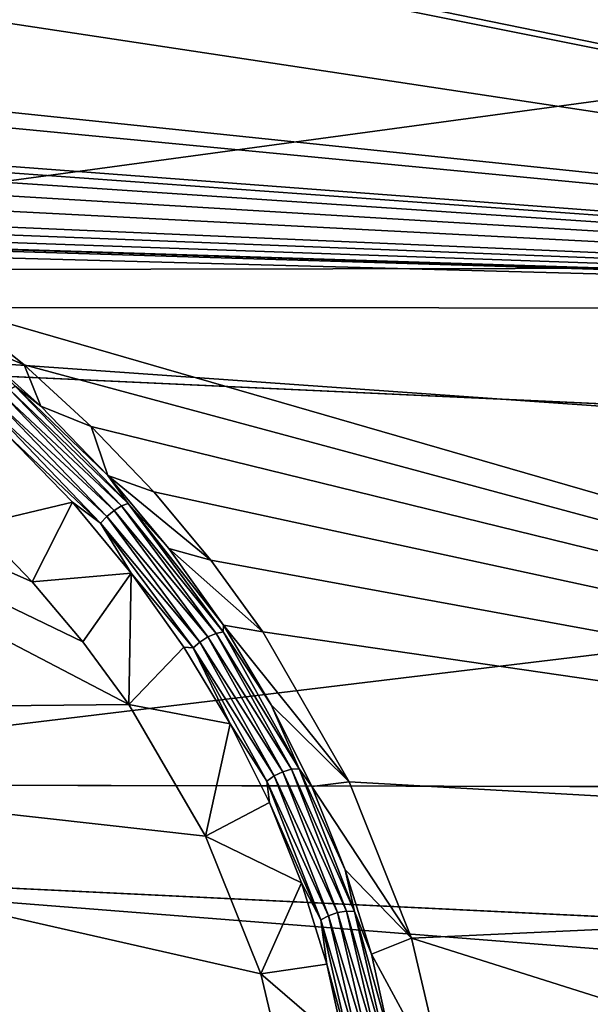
# Model space of a CAD drawing. Header units: metres. Extents: x -31 to 116, y -84 to 84.
# Tile 379 of 656: x 30.14 to 34.64, y -29.27 to -21.51. Entities that reach past the tile are written whole.
import ezdxf

# ---------------------------------------------------------------- set-up
doc = ezdxf.new("R2010")
doc.units = ezdxf.units.M
doc.layers.add('solid_80010000GA_11_1', color=7, linetype='CONTINUOUS')

msp = doc.modelspace()

# ---------------------------------------------------------------- linework, layer by layer
at = {"layer": 'solid_80010000GA_11_1'}
for points in [[(12.5, -19.366802, -55.339149), (103, -23.341595, -56.357498), (103, -18.847979, -58.015087)], [(12.5, -19.366768, 55.339161), (103, -18.848118, 58.015034), (103, -23.341688, 56.357452)], [(44.944008, -19.212637, -58.092171), (44.944008, -23.786966, -56.373806), (33.5, -19.4, -57.81921)], [(12.5, -23.505802, 53.711929), (12.5, -19.366768, 55.339161), (103, -23.341688, 56.357452)], [(12.5, -19.366802, -55.339149), (12.5, -23.505838, -53.711914), (103, -23.341595, -56.357498)], [(44.944008, -23.786966, -56.373806), (23.04767, -20.471352, -57.254906), (23.04767, -19.4, -57.626736)], [(44.944008, -23.786966, -56.373806), (23.04767, -19.4, -57.626736), (23.5, -19.4, -57.635067)], [(44.944008, -20.75223, 57.56015), (23.04767, -19.4, 57.626736), (23.04767, -23.726908, 55.984234)], [(44.944008, -23.786966, -56.373806), (23.5, -19.4, -57.635067), (31.5, -19.4, -57.782387)], [(44.944008, -23.786966, -56.373806), (31.5, -19.4, -57.782387), (33.5, -19.4, -57.81921)], [(44.944008, -23.786966, -56.373806), (24.505907, -21.656111, -56.844608), (23.04767, -20.471352, -57.254906)], [(44.944008, -25.275887, 55.722126), (44.944008, -20.75223, 57.56015), (23.04767, -23.726908, 55.984234)], [(44.944008, -23.786966, -56.373806), (25.942295, -21.964745, -56.752953), (24.505907, -21.656111, -56.844608)], [(44.944008, -23.786966, -56.373806), (27.327827, -22.456341, -56.586235), (25.942295, -21.964745, -56.752953)], [(44.944008, -23.786966, -56.373806), (27.43874, -22.523781, -56.56134), (27.327827, -22.456341, -56.586235)], [(44.944008, -23.786966, -56.373806), (27.528032, -22.622425, -56.523815), (27.43874, -22.523781, -56.56134)], [(44.944008, -23.786966, -56.373806), (27.585955, -22.748264, -56.474529), (27.528032, -22.622425, -56.523815)], [(31.004324, -26.905794, -54.68261), (23.04767, -26.9874, -54.487438), (23.04767, -22.747948, -56.389107)], [(30.641781, -26.411512, -54.916027), (31.004324, -26.905794, -54.68261), (23.04767, -22.747948, -56.389107)], [(30.242102, -25.938755, -55.133194), (30.641781, -26.411512, -54.916027), (23.04767, -22.747948, -56.389107)], [(29.806677, -25.489529, -55.333946), (30.242102, -25.938755, -55.133194), (23.04767, -22.747948, -56.389107)], [(44.944008, -23.786966, -56.373806), (27.60342, -22.888922, -56.417946), (27.585955, -22.748264, -56.474529)], [(44.944008, -23.786966, -56.373806), (27.577269, -23.034727, -56.357948), (27.60342, -22.888922, -56.417946)], [(44.944008, -23.786966, -56.373806), (27.547413, -23.105921, -56.3284), (27.577269, -23.034727, -56.357948)], [(44.944008, -23.786966, -56.373806), (27.506617, -23.173412, -56.299774), (27.547413, -23.105921, -56.3284)], [(44.944008, -23.786966, -56.373806), (27.463099, -23.234928, -56.273552), (27.506617, -23.173412, -56.299774)], [(28.735497, -23.27763, -56.27998), (27.463099, -23.234928, -56.273552), (44.944008, -23.786966, -56.373806)], [(28.877087, -23.295555, -56.275234), (28.735497, -23.27763, -56.27998), (44.944008, -23.786966, -56.373806)], [(29.013832, -23.358171, -56.251858), (28.877087, -23.295555, -56.275234), (44.944008, -23.786966, -56.373806)], [(12.5, -23.505838, -53.711914), (103, -27.691591, -54.352322), (103, -23.341595, -56.357498)], [(12.5, -23.505802, 53.711929), (103, -23.341688, 56.357452), (103, -27.689806, 54.35323)], [(29.612621, -23.776268, -56.087772), (29.013832, -23.358171, -56.251858), (44.944008, -23.786966, -56.373806)], [(12.5, -27.509588, 51.775642), (12.5, -23.505802, 53.711929), (103, -27.689806, 54.35323)], [(12.5, -23.505838, -53.711914), (12.5, -27.509621, -51.775623), (103, -27.691591, -54.352322)], [(44.944008, -25.275887, 55.722126), (23.04767, -23.726908, 55.984234), (23.04767, -27.916229, 54.017448)], [(29.612621, -23.776268, -56.087772), (44.944008, -23.786966, -56.373806), (44.944008, -28.208645, -54.296394)], [(30.177885, -24.228657, -55.904594), (29.612621, -23.776268, -56.087772), (44.944008, -28.208645, -54.296394)], [(29.736757, -24.041321, -54.935436), (29.612621, -23.776268, -56.087772), (30.177885, -24.228657, -55.904594)], [(30.310434, -24.55241, -54.724037), (29.736757, -24.041321, -54.935436), (30.177885, -24.228657, -55.904594)], [(30.108292, -24.396463, -54.723404), (29.736757, -24.041321, -54.935436), (30.310434, -24.55241, -54.724037)], [(30.707806, -24.713511, -55.702072), (30.177885, -24.228657, -55.904594), (44.944008, -28.208645, -54.296394)], [(30.310434, -24.55241, -54.724037), (30.177885, -24.228657, -55.904594), (30.707806, -24.713511, -55.702072)], [(30.063753, -24.422079, -54.668358), (30.946566, -25.34024, -54.273216), (30.011673, -24.464788, -54.634598)], [(30.063753, -24.422079, -54.668358), (30.108292, -24.396463, -54.723404), (30.997023, -25.320824, -54.325623)], [(30.063753, -24.422079, -54.668358), (30.997023, -25.320824, -54.325623), (30.946566, -25.34024, -54.273216)], [(30.108292, -24.396463, -54.723404), (30.310434, -24.55241, -54.724037), (30.83882, -25.09901, -54.489487)], [(30.997023, -25.320824, -54.325623), (30.108292, -24.396463, -54.723404), (30.83882, -25.09901, -54.489487)], [(29.959459, -24.518578, -54.627071), (30.82951, -25.423426, -54.237583), (29.914537, -24.575731, -54.646702)], [(30.011673, -24.464788, -54.634598), (30.887949, -25.376122, -54.242359), (29.959459, -24.518578, -54.627071)], [(30.887949, -25.376122, -54.242359), (30.82951, -25.423426, -54.237583), (29.959459, -24.518578, -54.627071)], [(30.946566, -25.34024, -54.273216), (30.887949, -25.376122, -54.242359), (30.011673, -24.464788, -54.634598)], [(29.914537, -24.575731, -54.646702), (30.77956, -25.475361, -54.259422), (30.04884, -24.783773, -54.62574)], [(30.82951, -25.423426, -54.237583), (30.77956, -25.475361, -54.259422), (29.914537, -24.575731, -54.646702)], [(30.83882, -25.09901, -54.489487), (30.310434, -24.55241, -54.724037), (30.707806, -24.713511, -55.702072)], [(31.199463, -25.22814, -55.480316), (30.707806, -24.713511, -55.702072), (44.944008, -28.208645, -54.296394)], [(30.83882, -25.09901, -54.489487), (30.707806, -24.713511, -55.702072), (31.199463, -25.22814, -55.480316)], [(30.04884, -24.783773, -54.62574), (30.558922, -25.311657, -54.398911), (29.806677, -25.489529, -55.333946)], [(30.77956, -25.475361, -54.259422), (30.558922, -25.311657, -54.398911), (30.04884, -24.783773, -54.62574)], [(30.83882, -25.09901, -54.489487), (31.199463, -25.22814, -55.480316), (31.650585, -25.76897, -55.239883)], [(31.319, -25.676622, -54.232357), (30.83882, -25.09901, -54.489487), (31.650585, -25.76897, -55.239883)], [(30.997023, -25.320824, -54.325623), (30.83882, -25.09901, -54.489487), (31.319, -25.676622, -54.232357)], [(31.650585, -25.76897, -55.239883), (31.199463, -25.22814, -55.480316), (44.944008, -28.208645, -54.296394)], [(44.944008, -29.641315, 53.527733), (44.944008, -25.275887, 55.722126), (23.04767, -27.916229, 54.017448)], [(30.558922, -25.311657, -54.398911), (30.242102, -25.938755, -55.133194), (29.806677, -25.489529, -55.333946)], [(30.558922, -25.311657, -54.398911), (31.022646, -25.869383, -54.14999), (30.242102, -25.938755, -55.133194)], [(30.77956, -25.475361, -54.259422), (31.022646, -25.869383, -54.14999), (30.558922, -25.311657, -54.398911)], [(30.887949, -25.376122, -54.242359), (31.627569, -26.373556, -53.785595), (30.82951, -25.423426, -54.237583)], [(30.946566, -25.34024, -54.273216), (31.691696, -26.345293, -53.813206), (30.887949, -25.376122, -54.242359)], [(31.691696, -26.345293, -53.813206), (31.627569, -26.373556, -53.785595), (30.887949, -25.376122, -54.242359)], [(30.946566, -25.34024, -54.273216), (30.997023, -25.320824, -54.325623), (31.747145, -26.332897, -53.862595)], [(30.946566, -25.34024, -54.273216), (31.747145, -26.332897, -53.862595), (31.691696, -26.345293, -53.813206)], [(30.997023, -25.320824, -54.325623), (31.319, -25.676622, -54.232357), (31.748631, -26.281145, -53.953178)], [(31.747145, -26.332897, -53.862595), (30.997023, -25.320824, -54.325623), (31.748631, -26.281145, -53.953178)], [(30.82951, -25.423426, -54.237583), (31.563883, -26.413736, -53.783836), (30.77956, -25.475361, -54.259422)], [(31.627569, -26.373556, -53.785595), (31.563883, -26.413736, -53.783836), (30.82951, -25.423426, -54.237583)], [(30.77956, -25.475361, -54.259422), (31.509687, -26.460051, -53.808022), (31.022646, -25.869383, -54.14999)], [(31.563883, -26.413736, -53.783836), (31.509687, -26.460051, -53.808022), (30.77956, -25.475361, -54.259422)], [(31.319, -25.676622, -54.232357), (31.650585, -25.76897, -55.239883), (32.059181, -26.332685, -54.981304)], [(31.748631, -26.281145, -53.953178), (31.319, -25.676622, -54.232357), (32.059181, -26.332685, -54.981304)], [(32.059181, -26.332685, -54.981304), (31.650585, -25.76897, -55.239883), (44.944008, -28.208645, -54.296394)], [(31.022646, -25.869383, -54.14999), (30.641781, -26.411512, -54.916027), (30.242102, -25.938755, -55.133194)], [(31.022646, -25.869383, -54.14999), (31.004324, -26.905794, -54.68261), (30.641781, -26.411512, -54.916027)], [(31.022646, -25.869383, -54.14999), (31.437725, -26.453041, -53.879726), (31.004324, -26.905794, -54.68261)], [(31.509687, -26.460051, -53.808022), (31.437725, -26.453041, -53.879726), (31.022646, -25.869383, -54.14999)], [(31.747145, -26.332897, -53.862595), (31.748631, -26.281145, -53.953178), (32.125057, -26.907867, -53.653156)], [(31.748631, -26.281145, -53.953178), (32.059181, -26.332685, -54.981304), (32.741299, -27.51568, -54.412251)], [(32.125057, -26.907867, -53.653156), (31.748631, -26.281145, -53.953178), (32.741299, -27.51568, -54.412251)], [(31.627569, -26.373556, -53.785595), (32.217842, -27.43751, -53.267578), (31.563883, -26.413736, -53.783836)], [(31.691696, -26.345293, -53.813206), (32.286339, -27.417536, -53.291637), (31.627569, -26.373556, -53.785595)], [(32.286339, -27.417536, -53.291637), (32.217842, -27.43751, -53.267578), (31.627569, -26.373556, -53.785595)], [(31.691696, -26.345293, -53.813206), (31.747145, -26.332897, -53.862595), (32.345692, -27.412863, -53.337662)], [(31.691696, -26.345293, -53.813206), (32.345692, -27.412863, -53.337662), (32.286339, -27.417536, -53.291637)], [(32.345692, -27.412863, -53.337662), (31.747145, -26.332897, -53.862595), (32.125057, -26.907867, -53.653156)], [(32.741299, -27.51568, -54.412251), (32.059181, -26.332685, -54.981304), (44.944008, -28.208645, -54.296394)], [(31.437725, -26.453041, -53.879726), (31.801405, -27.057951, -53.589211), (31.004324, -26.905794, -54.68261)], [(31.509687, -26.460051, -53.808022), (31.801405, -27.057951, -53.589211), (31.437725, -26.453041, -53.879726)], [(31.563883, -26.413736, -53.783836), (32.14994, -27.470015, -53.269043), (31.509687, -26.460051, -53.808022)], [(31.509687, -26.460051, -53.808022), (32.092274, -27.510361, -53.295685), (31.801405, -27.057951, -53.589211)], [(32.14994, -27.470015, -53.269043), (32.092274, -27.510361, -53.295685), (31.509687, -26.460051, -53.808022)], [(32.217842, -27.43751, -53.267578), (32.14994, -27.470015, -53.269043), (31.563883, -26.413736, -53.783836)], [(31.004324, -26.905794, -54.68261), (31.608759, -27.943922, -54.171326), (23.04767, -26.9874, -54.487438)], [(31.801405, -27.057951, -53.589211), (31.608759, -27.943922, -54.171326), (31.004324, -26.905794, -54.68261)], [(32.446064, -27.552412, -53.33358), (32.125057, -26.907867, -53.653156), (32.741299, -27.51568, -54.412251)], [(32.345692, -27.412863, -53.337662), (32.125057, -26.907867, -53.653156), (32.446064, -27.552412, -53.33358)], [(32.305847, -30.139357, -52.995266), (23.04767, -31.069263, -52.267593), (23.04767, -26.9874, -54.487438)], [(32.04496, -29.029888, -53.605869), (32.305847, -30.139357, -52.995266), (23.04767, -26.9874, -54.487438)], [(31.608759, -27.943922, -54.171326), (32.04496, -29.029888, -53.605869), (23.04767, -26.9874, -54.487438)], [(31.801405, -27.057951, -53.589211), (32.111324, -27.679695, -53.279434), (31.608759, -27.943922, -54.171326)], [(32.092274, -27.510361, -53.295685), (32.111324, -27.679695, -53.279434), (31.801405, -27.057951, -53.589211)], [(32.286339, -27.417536, -53.291637), (32.345692, -27.412863, -53.337662), (32.781857, -28.540112, -52.755753)], [(32.345692, -27.412863, -53.337662), (32.446064, -27.552412, -53.33358), (32.709927, -28.210377, -52.995956)], [(32.781857, -28.540112, -52.755753), (32.345692, -27.412863, -53.337662), (32.709927, -28.210377, -52.995956)], [(32.14994, -27.470015, -53.269043), (32.577202, -28.572042, -52.697983), (32.092274, -27.510361, -53.295685)], [(32.217842, -27.43751, -53.267578), (32.648228, -28.54767, -52.693108), (32.14994, -27.470015, -53.269043)], [(32.648228, -28.54767, -52.693108), (32.577202, -28.572042, -52.697983), (32.14994, -27.470015, -53.269043)], [(32.286339, -27.417536, -53.291637), (32.719833, -28.536526, -52.713371), (32.217842, -27.43751, -53.267578)], [(32.719833, -28.536526, -52.713371), (32.648228, -28.54767, -52.693108), (32.217842, -27.43751, -53.267578)], [(32.286339, -27.417536, -53.291637), (32.781857, -28.540112, -52.755753), (32.719833, -28.536526, -52.713371)], [(12.5, -27.509588, 51.775642), (103, -27.689806, 54.35323), (103, -31.86529, 52.015404)], [(12.5, -31.355293, 49.541309), (12.5, -27.509588, 51.775642), (103, -31.86529, 52.015404)], [(12.5, -27.509621, -51.775623), (103, -31.870413, -52.012264), (103, -27.691591, -54.352322)], [(12.5, -27.509621, -51.775623), (12.5, -31.355318, -49.54129), (103, -31.870413, -52.012264)], [(32.092274, -27.510361, -53.295685), (32.51683, -28.606106, -52.727158), (32.111324, -27.679695, -53.279434)], [(32.577202, -28.572042, -52.697983), (32.51683, -28.606106, -52.727158), (32.092274, -27.510361, -53.295685)], [(32.446064, -27.552412, -53.33358), (32.741299, -27.51568, -54.412251), (33.232464, -28.748201, -53.780968)], [(32.709927, -28.210377, -52.995956), (32.446064, -27.552412, -53.33358), (33.232464, -28.748201, -53.780968)], [(33.232464, -28.748201, -53.780968), (32.741299, -27.51568, -54.412251), (44.944008, -28.208645, -54.296394)], [(32.111324, -27.679695, -53.279434), (32.365692, -28.313822, -52.951683), (31.608759, -27.943922, -54.171326)], [(32.51683, -28.606106, -52.727158), (32.365692, -28.313822, -52.951683), (32.111324, -27.679695, -53.279434)], [(44.944008, -29.641315, 53.527733), (23.04767, -27.916229, 54.017448), (23.04767, -31.943884, 51.737694)], [(32.365692, -28.313822, -52.951683), (32.04496, -29.029888, -53.605869), (31.608759, -27.943922, -54.171326)], [(32.915749, -28.876783, -52.642147), (32.709927, -28.210377, -52.995956), (33.232464, -28.748201, -53.780968)], [(32.781857, -28.540112, -52.755753), (32.709927, -28.210377, -52.995956), (32.915749, -28.876783, -52.642147)], [(33.232464, -28.748201, -53.780968), (44.944008, -28.208645, -54.296394), (44.944008, -32.450172, -51.873039)], [(32.365692, -28.313822, -52.951683), (32.563858, -28.955551, -52.608044), (32.04496, -29.029888, -53.605869)], [(32.51683, -28.606106, -52.727158), (32.563858, -28.955551, -52.608044), (32.365692, -28.313822, -52.951683)], [(32.577202, -28.572042, -52.697983), (32.837723, -29.698954, -52.077286), (32.51683, -28.606106, -52.727158)], [(32.648228, -28.54767, -52.693108), (32.910725, -29.683079, -52.068871), (32.577202, -28.572042, -52.697983)], [(32.910725, -29.683079, -52.068871), (32.837723, -29.698954, -52.077286), (32.577202, -28.572042, -52.697983)], [(32.719833, -28.536526, -52.713371), (32.984093, -29.681135, -52.085155), (32.648228, -28.54767, -52.693108)], [(32.984093, -29.681135, -52.085155), (32.910725, -29.683079, -52.068871), (32.648228, -28.54767, -52.693108)], [(32.719833, -28.536526, -52.713371), (32.781857, -28.540112, -52.755753), (33.047436, -29.693319, -52.123692)], [(32.719833, -28.536526, -52.713371), (33.047436, -29.693319, -52.123692), (32.984093, -29.681135, -52.085155)], [(32.781857, -28.540112, -52.755753), (32.915749, -28.876783, -52.642147), (33.063042, -29.54718, -52.273796)], [(33.047436, -29.693319, -52.123692), (32.781857, -28.540112, -52.755753), (33.063042, -29.54718, -52.273796)], [(32.51683, -28.606106, -52.727158), (32.775425, -29.726431, -52.109066), (32.563858, -28.955551, -52.608044)], [(32.837723, -29.698954, -52.077286), (32.775425, -29.726431, -52.109066), (32.51683, -28.606106, -52.727158)], [(32.915749, -28.876783, -52.642147), (33.232464, -28.748201, -53.780968), (33.526703, -30.00268, -53.09724)], [(33.526703, -30.00268, -53.09724), (33.232464, -28.748201, -53.780968), (44.944008, -32.450172, -51.873039)], [(33.063042, -29.54718, -52.273796), (32.915749, -28.876783, -52.642147), (33.526703, -30.00268, -53.09724)], [(32.563858, -28.955551, -52.608044), (32.705555, -29.600319, -52.25061), (32.04496, -29.029888, -53.605869)], [(32.775425, -29.726431, -52.109066), (32.705555, -29.600319, -52.25061), (32.563858, -28.955551, -52.608044)], [(32.705555, -29.600319, -52.25061), (32.305847, -30.139357, -52.995266), (32.04496, -29.029888, -53.605869)]]:
    msp.add_3dface(points, dxfattribs=at)

doc.saveas('drawing.dxf')
